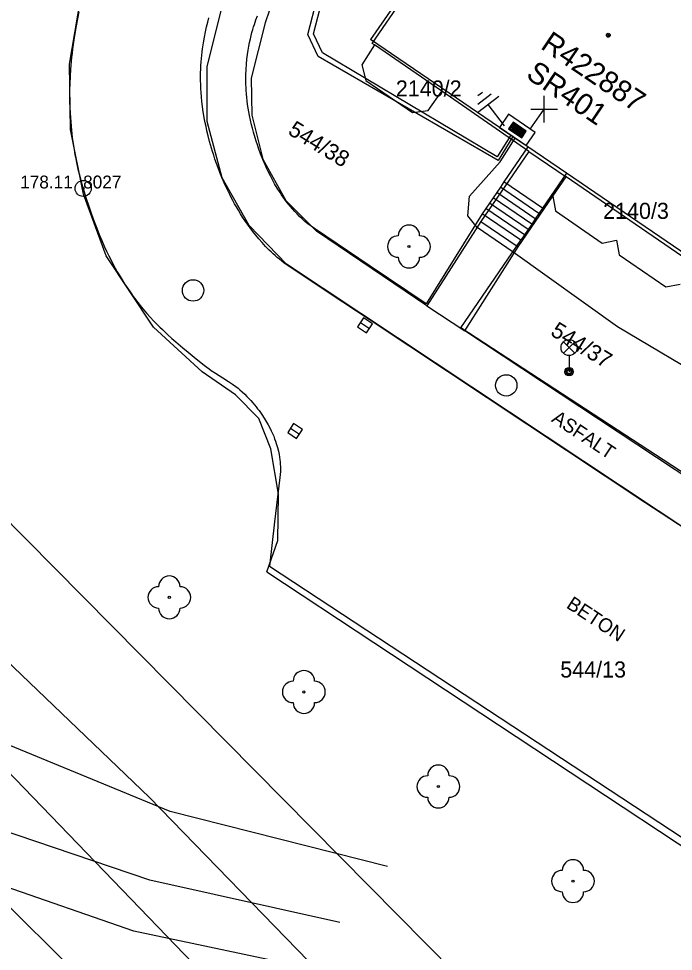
# Model space of a CAD drawing. Extents: x -540150 to -533593, y -1185082 to -1180066.
# Drawn here: x -536630.47 to -536599.93, y -1184549.65 to -1184506.13 of the extents above; entities that cross this region are included whole.
import ezdxf

# ---------------------------------------------------------------- set-up
doc = ezdxf.new("R2010")
doc.units = 0
for name, color, linetype in [('KN_HRAN_K_Ú', 7, 'Continuous'), ('KN_HRAN_PARCEL', 7, 'Continuous'), ('KN_PARC_Č', 7, 'Continuous'), ('KN_VKP_HRAN_', 7, 'Continuous'), ('Vrstva 1', 7, 'Continuous'), ('Vrstva 10', 7, 'Continuous'), ('Vrstva 11', 7, 'Continuous'), ('Vrstva 14', 7, 'Continuous'), ('Vrstva 15', 7, 'Continuous'), ('Vrstva 21', 7, 'Continuous'), ('Vrstva 22', 7, 'Continuous'), ('Vrstva 23', 7, 'Continuous'), ('Vrstva 27', 7, 'Continuous'), ('Vrstva 28', 7, 'Continuous'), ('Vrstva 29', 7, 'Continuous'), ('Vrstva 30', 7, 'Continuous'), ('Vrstva 33', 7, 'Continuous'), ('Vrstva 34', 7, 'Continuous'), ('Vrstva 39', 7, 'Continuous'), ('Vrstva 40', 7, 'Continuous'), ('Vrstva 5', 7, 'Continuous'), ('Vrstva 59', 7, 'Continuous'), ('Vrstva 8', 7, 'Continuous')]:
    doc.layers.add(name, color=color, linetype=linetype)

# ---------------------------------------------------------------- blocks, each defined once
blk = doc.blocks.new('NN800')
at = {"layer": 'Vrstva 1'}
for points in [[(-0.442, 0.442), (0.442, -0.442)], [(-0.442, -0.442), (0.442, 0.442)]]:
    blk.add_lwpolyline(points, dxfattribs=at)
blk = doc.blocks.new('NN620')
at = {"layer": 'Vrstva 8'}
for points in [[(0.752, 0.004), (-0.748, 0.004)], [(-0.748, 0.004), (-0.748, -0.746)], [(0.752, -0.746), (0.752, 0.004)], [(0.368, -0.18), (-0.376, -0.18)], [(-0.376, -0.18), (-0.376, -0.558)], [(0.321, -0.227), (-0.329, -0.227)], [(-0.329, -0.227), (-0.329, -0.51)], [(0.274, -0.274), (-0.281, -0.274)], [(-0.281, -0.274), (-0.281, -0.463)], [(0.227, -0.321), (-0.234, -0.321)], [(-0.234, -0.321), (-0.234, -0.416)], [(-0.234, -0.416), (0.227, -0.416)], [(-0.193, -0.369), (0.185, -0.369)], [(0.227, -0.416), (0.227, -0.321)], [(0.274, -0.463), (0.274, -0.274)], [(0.321, -0.51), (0.321, -0.227)], [(0.368, -0.558), (0.368, -0.18)], [(-0.748, -0.746), (0.752, -0.746)], [(-0.376, -0.558), (0.368, -0.558)], [(-0.329, -0.51), (0.321, -0.51)], [(-0.281, -0.463), (0.274, -0.463)]]:
    blk.add_lwpolyline(points, dxfattribs=at)
blk = doc.blocks.new('NN810')
at = {"layer": 'Vrstva 14'}
for points in [[(0.004, -0.64), (0.004, -1.89)], [(0.629, -1.89), (-0.621, -1.89)], [(0.388, -2.2), (-0.399, -2.2)], [(0.004, -2.515), (-0.124, -2.515)], [(0.137, -2.515), (0.004, -2.515)]]:
    blk.add_lwpolyline(points, dxfattribs=at)

msp = doc.modelspace()

# ---------------------------------------------------------------- linework, layer by layer
at = {"layer": 'KN_HRAN_K_Ú'}
msp.add_line((-536639.212, -1184532.701), (-536586.462, -1184587.411), dxfattribs=at)
at = {"layer": 'KN_HRAN_PARCEL'}
for p, q in [((-536613.972, -1184507.281), (-536607.612, -1184497.971)), ((-536628.102, -1184508.251), (-536627.582, -1184505.221)), ((-536621.682, -1184508.381), (-536620.942, -1184505.441)), ((-536618.532, -1184505.061), (-536618.972, -1184506.331)), ((-536618.972, -1184506.331), (-536619.622, -1184508.911)), ((-536613.862, -1184507.351), (-536614.452, -1184508.281)), ((-536613.862, -1184507.351), (-536613.972, -1184507.281)), ((-536610.732, -1184509.511), (-536613.862, -1184507.351)), ((-536628.052, -1184511.301), (-536628.102, -1184508.251)), ((-536621.682, -1184510.931), (-536621.682, -1184508.381)), ((-536614.452, -1184508.281), (-536614.272, -1184509.011)), ((-536619.622, -1184508.911), (-536619.592, -1184510.631)), ((-536614.272, -1184509.011), (-536612.102, -1184510.511)), ((-536611.362, -1184510.411), (-536610.732, -1184509.511)), ((-536606.672, -1184512.321), (-536610.732, -1184509.511)), ((-536619.592, -1184510.631), (-536619.082, -1184512.691)), ((-536612.102, -1184510.511), (-536611.362, -1184510.411)), ((-536620.982, -1184513.561), (-536621.682, -1184510.931)), ((-536627.452, -1184514.321), (-536628.052, -1184511.301)), ((-536606.672, -1184512.321), (-536608.902, -1184515.601)), ((-536619.082, -1184512.691), (-536618.002, -1184514.611)), ((-536619.712, -1184515.781), (-536620.982, -1184513.561)), ((-536605.542, -1184514.411), (-536604.932, -1184513.511)), ((-536598.992, -1184517.581), (-536604.932, -1184513.511)), ((-536626.382, -1184517.191), (-536627.452, -1184514.321)), ((-536607.172, -1184516.781), (-536605.542, -1184514.411)), ((-536605.542, -1184514.411), (-536605.422, -1184515.101)), ((-536618.002, -1184514.611), (-536616.572, -1184516.051)), ((-536605.422, -1184515.101), (-536603.242, -1184516.601)), ((-536617.972, -1184517.581), (-536619.712, -1184515.781)), ((-536608.902, -1184515.601), (-536611.422, -1184519.521)), ((-536611.422, -1184519.521), (-536616.572, -1184516.051)), ((-536603.242, -1184516.601), (-536602.582, -1184516.471)), ((-536602.582, -1184516.471), (-536602.452, -1184517.141)), ((-536624.182, -1184520.531), (-536626.382, -1184517.191)), ((-536609.652, -1184520.691), (-536607.172, -1184516.781)), ((-536602.452, -1184517.141), (-536600.282, -1184518.641)), ((-536534.952, -1184572.701), (-536617.972, -1184517.581)), ((-536600.282, -1184518.641), (-536599.612, -1184518.511)), ((-536624.372, -1184542.461), (-536648.792, -1184519.081)), ((-536611.422, -1184519.521), (-536609.652, -1184520.691)), ((-536621.912, -1184522.611), (-536624.182, -1184520.531)), ((-536596.442, -1184529.431), (-536609.652, -1184520.691)), ((-536620.352, -1184523.681), (-536621.912, -1184522.611)), ((-536619.262, -1184524.791), (-536620.352, -1184523.681)), ((-536618.712, -1184526.201), (-536619.262, -1184524.791)), ((-536618.352, -1184528.311), (-536618.712, -1184526.201)), ((-536600.442, -1184560.411), (-536633.292, -1184527.221)), ((-536618.372, -1184530.471), (-536618.352, -1184528.311)), ((-536618.892, -1184531.931), (-536618.372, -1184530.471)), ((-536618.892, -1184531.931), (-536593.832, -1184548.501)), ((-536581.362, -1184586.671), (-536624.372, -1184542.461))]:
    msp.add_line(p, q, dxfattribs=at)
at = {"layer": 'KN_VKP_HRAN_'}
for p, q in [((-536606.672, -1184512.321), (-536604.932, -1184513.511)), ((-536608.902, -1184515.601), (-536607.172, -1184516.781))]:
    msp.add_line(p, q, dxfattribs=at)
at = {"layer": 'Vrstva 10'}
for p, q in [((-536601.248, -1184528.698), (-536614.112, -1184520.171)), ((-536588.382, -1184537.223), (-536601.248, -1184528.698)), ((-536618.772, -1184531.671), (-536593.812, -1184548.091))]:
    msp.add_line(p, q, dxfattribs=at)
for points in [[(-536627.665, -1184505.81), (-536627.725, -1184506.138), (-536627.811, -1184506.63), (-536627.892, -1184507.121), (-536627.925, -1184507.333), (-536627.954, -1184507.54), (-536627.98, -1184507.741), (-536628.002, -1184507.936), (-536628.022, -1184508.125), (-536628.038, -1184508.309), (-536628.052, -1184508.488), (-536628.074, -1184508.835), (-536628.088, -1184509.161), (-536628.094, -1184509.468), (-536628.095, -1184509.755), (-536628.091, -1184510.026), (-536628.083, -1184510.279), (-536628.072, -1184510.517), (-536628.058, -1184510.74), (-536628.043, -1184510.949)], [(-536620.986, -1184513.545), (-536621.081, -1184513.31), (-536621.166, -1184513.089), (-536621.242, -1184512.881), (-536621.31, -1184512.685), (-536621.371, -1184512.501), (-536621.425, -1184512.329), (-536621.474, -1184512.167), (-536621.559, -1184511.863), (-536621.628, -1184511.598), (-536621.683, -1184511.366), (-536621.727, -1184511.164), (-536621.764, -1184510.988), (-536621.793, -1184510.834), (-536621.84, -1184510.567), (-536621.87, -1184510.368), (-536621.891, -1184510.22), (-536621.919, -1184509.999), (-536621.942, -1184509.781), (-536621.959, -1184509.582), (-536621.971, -1184509.388), (-536621.978, -1184509.197), (-536621.982, -1184509.011), (-536621.982, -1184508.829), (-536621.979, -1184508.652), (-536621.973, -1184508.479), (-536621.964, -1184508.311), (-536621.953, -1184508.147), (-536621.94, -1184507.988), (-536621.924, -1184507.833), (-536621.907, -1184507.683), (-536621.889, -1184507.538), (-536621.847, -1184507.255), (-536621.801, -1184506.991), (-536621.751, -1184506.743), (-536621.7, -1184506.511), (-536621.647, -1184506.295), (-536621.593, -1184506.092)], [(-536628.043, -1184510.949), (-536628.025, -1184511.145)], [(-536628.025, -1184511.145), (-536628.007, -1184511.329), (-536627.966, -1184511.672), (-536627.924, -1184511.973), (-536627.883, -1184512.235), (-536627.843, -1184512.464), (-536627.805, -1184512.664), (-536627.769, -1184512.839), (-536627.702, -1184513.144), (-536627.647, -1184513.372), (-536627.604, -1184513.542), (-536627.535, -1184513.797), (-536627.462, -1184514.051), (-536627.331, -1184514.478), (-536627.201, -1184514.876), (-536627.074, -1184515.245), (-536626.95, -1184515.589), (-536626.827, -1184515.908), (-536626.708, -1184516.205), (-536626.591, -1184516.48), (-536626.478, -1184516.737), (-536626.368, -1184516.974), (-536626.261, -1184517.196)], [(-536614.112, -1184520.171), (-536615.932, -1184518.966), (-536617.752, -1184517.761), (-536617.869, -1184517.682), (-536617.982, -1184517.601), (-536618.092, -1184517.52), (-536618.199, -1184517.437), (-536618.302, -1184517.353), (-536618.403, -1184517.269), (-536618.501, -1184517.184), (-536618.596, -1184517.099), (-536618.688, -1184517.013), (-536618.777, -1184516.926), (-536618.95, -1184516.752), (-536619.113, -1184516.577), (-536619.266, -1184516.403), (-536619.411, -1184516.229), (-536619.547, -1184516.057), (-536619.676, -1184515.887), (-536619.798, -1184515.718), (-536619.912, -1184515.552), (-536620.02, -1184515.389), (-536620.122, -1184515.229), (-536620.218, -1184515.071), (-536620.309, -1184514.916), (-536620.395, -1184514.765), (-536620.476, -1184514.617), (-536620.552, -1184514.473), (-536620.624, -1184514.331), (-536620.759, -1184514.055), (-536620.879, -1184513.793), (-536620.986, -1184513.545)], [(-536626.261, -1184517.196), (-536626.157, -1184517.401), (-536626.057, -1184517.592), (-536625.961, -1184517.77), (-536625.868, -1184517.936), (-536625.779, -1184518.089), (-536625.694, -1184518.232), (-536625.529, -1184518.498), (-536625.378, -1184518.727), (-536625.242, -1184518.925), (-536625.12, -1184519.097), (-536625.01, -1184519.245), (-536624.911, -1184519.374), (-536624.734, -1184519.596), (-536624.596, -1184519.76), (-536624.491, -1184519.882), (-536624.329, -1184520.063), (-536624.162, -1184520.241), (-536624.021, -1184520.385), (-536623.889, -1184520.517), (-536623.763, -1184520.639), (-536623.526, -1184520.86), (-536623.316, -1184521.049), (-536623.132, -1184521.211), (-536622.805, -1184521.488), (-536622.558, -1184521.692), (-536622.185, -1184521.995), (-536621.809, -1184522.298), (-536621.695, -1184522.387), (-536621.587, -1184522.467), (-536621.484, -1184522.538), (-536621.289, -1184522.668), (-536620.942, -1184522.888), (-536620.681, -1184523.055), (-536620.486, -1184523.187), (-536620.342, -1184523.292), (-536620.235, -1184523.375), (-536620.155, -1184523.44), (-536620.038, -1184523.542), (-536619.922, -1184523.651), (-536619.822, -1184523.752), (-536619.727, -1184523.851), (-536619.637, -1184523.949), (-536619.552, -1184524.046), (-536619.472, -1184524.141), (-536619.395, -1184524.234)], [(-536619.395, -1184524.234), (-536619.323, -1184524.326), (-536619.256, -1184524.416), (-536619.129, -1184524.593), (-536619.017, -1184524.762), (-536618.917, -1184524.923), (-536618.83, -1184525.077), (-536618.752, -1184525.222), (-536618.684, -1184525.36), (-536618.625, -1184525.491), (-536618.572, -1184525.614), (-536618.527, -1184525.731), (-536618.487, -1184525.841), (-536618.452, -1184525.944), (-536618.422, -1184526.042), (-536618.396, -1184526.133), (-536618.353, -1184526.306), (-536618.322, -1184526.458), (-536618.3, -1184526.592), (-536618.284, -1184526.709), (-536618.273, -1184526.811), (-536618.266, -1184526.901), (-536618.259, -1184527.058), (-536618.259, -1184527.177), (-536618.261, -1184527.265), (-536618.269, -1184527.398), (-536618.282, -1184527.531), (-536618.527, -1184529.601), (-536618.772, -1184531.671)]]:
    msp.add_lwpolyline(points, dxfattribs=at)
at = {"layer": 'Vrstva 11'}
for p, q in [((-536606.197, -1184515.218), (-536607.996, -1184513.991)), ((-536606.028, -1184514.97), (-536607.827, -1184513.743)), ((-536606.535, -1184515.714), (-536608.334, -1184514.487)), ((-536606.366, -1184515.466), (-536608.165, -1184514.239)), ((-536606.873, -1184516.21), (-536608.672, -1184514.983)), ((-536606.704, -1184515.962), (-536608.503, -1184514.735)), ((-536608.842, -1184515.231), (-536611.462, -1184519.441)), ((-536607.043, -1184516.458), (-536608.842, -1184515.231)), ((-536609.842, -1184520.561), (-536607.043, -1184516.458)), ((-536596.412, -1184529.311), (-536609.842, -1184520.561))]:
    msp.add_line(p, q, dxfattribs=at)
for points in [[(-536618.89, -1184513.132), (-536618.959, -1184512.979), (-536619.022, -1184512.835), (-536619.079, -1184512.699), (-536619.18, -1184512.442), (-536619.263, -1184512.217), (-536619.332, -1184512.02), (-536619.388, -1184511.847), (-536619.435, -1184511.695), (-536619.512, -1184511.431), (-536619.565, -1184511.234), (-536619.603, -1184511.087), (-536619.655, -1184510.868), (-536619.702, -1184510.651), (-536619.736, -1184510.474), (-536619.766, -1184510.301), (-536619.791, -1184510.131), (-536619.813, -1184509.964), (-536619.83, -1184509.801), (-536619.844, -1184509.641), (-536619.854, -1184509.486), (-536619.862, -1184509.334), (-536619.867, -1184509.186), (-536619.869, -1184509.042), (-536619.869, -1184508.903), (-536619.867, -1184508.767), (-536619.857, -1184508.503), (-536619.84, -1184508.256), (-536619.818, -1184508.023), (-536619.791, -1184507.806), (-536619.761, -1184507.603), (-536619.729, -1184507.413), (-536619.694, -1184507.236), (-536619.658, -1184507.071), (-536619.621, -1184506.917), (-536619.584, -1184506.773), (-536619.547, -1184506.64), (-536619.509, -1184506.516), (-536619.473, -1184506.4), (-536619.398, -1184506.186), (-536619.328, -1184506.001)], [(-536606.712, -1184512.108), (-536607.827, -1184513.743), (-536607.996, -1184513.991), (-536608.165, -1184514.239), (-536608.334, -1184514.487), (-536608.503, -1184514.735), (-536608.672, -1184514.983), (-536608.842, -1184515.231)], [(-536611.462, -1184519.441), (-536614.067, -1184517.681), (-536616.672, -1184515.921), (-536616.827, -1184515.812), (-536616.974, -1184515.7), (-536617.112, -1184515.586), (-536617.242, -1184515.471), (-536617.365, -1184515.356), (-536617.481, -1184515.24), (-536617.591, -1184515.124), (-536617.694, -1184515.009), (-536617.792, -1184514.895), (-536617.884, -1184514.782), (-536617.972, -1184514.67), (-536618.055, -1184514.56), (-536618.133, -1184514.451), (-536618.207, -1184514.344), (-536618.277, -1184514.239), (-536618.408, -1184514.032), (-536618.526, -1184513.833), (-536618.632, -1184513.644), (-536618.727, -1184513.464), (-536618.813, -1184513.293), (-536618.89, -1184513.132)], [(-536604.913, -1184513.335), (-536606.028, -1184514.97), (-536606.197, -1184515.218), (-536606.366, -1184515.466), (-536606.535, -1184515.714), (-536606.704, -1184515.962), (-536606.873, -1184516.21), (-536607.043, -1184516.458)]]:
    msp.add_lwpolyline(points, dxfattribs=at)
at = {"layer": 'Vrstva 14'}
for p, q in [((-536645.912, -1184532.681), (-536624.092, -1184554.311)), ((-536623.405, -1184543.118), (-536636.975, -1184537.548)), ((-536624.355, -1184546.318), (-536638.085, -1184541.688)), ((-536613.255, -1184545.68), (-536623.405, -1184543.118)), ((-536625.095, -1184548.708), (-536639.095, -1184543.848)), ((-536615.48, -1184548.3), (-536624.355, -1184546.318)), ((-536617.235, -1184550.367), (-536625.095, -1184548.708))]:
    msp.add_line(p, q, dxfattribs=at)
at = {"layer": 'Vrstva 21'}
for radius in [0.375, 0.05]:
    msp.add_circle((-536627.462, -1184514.051), radius, dxfattribs=at)
at = {"layer": 'Vrstva 22'}
for centre in [(-536612.262, -1184516.761), (-536623.442, -1184533.131), (-536617.164, -1184537.543), (-536610.887, -1184541.956), (-536604.61, -1184546.369)]:
    msp.add_circle(centre, 0.05, dxfattribs=at)
for centre, start, end in [((-536612.262, -1184516.261), 0, 180), ((-536612.762, -1184516.761), 90, 270), ((-536611.762, -1184516.761), 270, 90), ((-536612.262, -1184517.261), 180, 0), ((-536623.442, -1184532.631), 0, 180), ((-536623.942, -1184533.131), 90, 270), ((-536622.942, -1184533.131), 270, 90), ((-536623.442, -1184533.631), 180, 0), ((-536617.164, -1184537.043), 0, 180), ((-536617.664, -1184537.543), 90, 270), ((-536616.664, -1184537.543), 270, 90), ((-536617.164, -1184538.043), 180, 0), ((-536610.887, -1184541.456), 0, 180), ((-536611.387, -1184541.956), 90, 270), ((-536610.387, -1184541.956), 270, 90), ((-536610.887, -1184542.456), 180, 0), ((-536604.61, -1184545.869), 0, 180), ((-536605.11, -1184546.369), 90, 270), ((-536604.11, -1184546.369), 270, 90), ((-536604.61, -1184546.869), 180, 0)]:
    msp.add_arc(centre, 0.5, start, end, dxfattribs=at)
at = {"layer": 'Vrstva 27'}
for p, q in [((-536614.524, -1184520.304), (-536614.108, -1184520.58)), ((-536617.781, -1184525.234), (-536617.363, -1184525.508))]:
    msp.add_line(p, q, dxfattribs=at)
for points in [[(-536614.663, -1184520.512), (-536614.246, -1184520.789), (-536613.969, -1184520.372), (-536614.386, -1184520.095)], [(-536617.918, -1184525.442), (-536617.501, -1184525.717), (-536617.226, -1184525.3), (-536617.643, -1184525.025)]]:
    msp.add_lwpolyline(points, close=True, dxfattribs=at)
for centre in [(-536622.332, -1184518.811), (-536607.722, -1184523.241)]:
    msp.add_circle(centre, 0.5, dxfattribs=at)
at = {"layer": 'Vrstva 33'}
for p, q in [((-536605.057, -1184521.741), (-536604.527, -1184521.211)), ((-536605.057, -1184521.211), (-536604.527, -1184521.741)), ((-536604.792, -1184521.851), (-536604.792, -1184522.601))]:
    msp.add_line(p, q, dxfattribs=at)
for centre, radius in [((-536604.792, -1184521.476), 0.375), ((-536604.792, -1184522.601), 0.2), ((-536604.792, -1184522.601), 0.145), ((-536604.792, -1184522.601), 0.0876)]:
    msp.add_circle(centre, radius, dxfattribs=at)
at = {"layer": 'Vrstva 39'}
for radius in [0.09, 0.0398]:
    msp.add_circle((-536602.961, -1184506.903), radius, dxfattribs=at)
at = {"layer": 'Vrstva 5'}
for points in [[(-536607.513, -1184511.561), (-536608.144, -1184512.571), (-536616.295, -1184507.723), (-536616.71, -1184506.838), (-536616.295, -1184505.198), (-536612.589, -1184498.648), (-536610.202, -1184496.551), (-536607.912, -1184493.931), (-536603.262, -1184486.591), (-536598.402, -1184479.531), (-536593.092, -1184471.501), (-536585.902, -1184460.931), (-536584.762, -1184460.341), (-536583.302, -1184460.771), (-536579.812, -1184463.182), (-536579.252, -1184463.715), (-536573.146, -1184467.697), (-536573.536, -1184468.248), (-536574.219, -1184468.411), (-536574.303, -1184468.35)], [(-536607.602, -1184497.731), (-536609.562, -1184500.578), (-536610.122, -1184501.391), (-536610.292, -1184501.638), (-536611.744, -1184503.749), (-536611.914, -1184503.996), (-536612.084, -1184504.243), (-536612.255, -1184504.491), (-536614.052, -1184507.101)], [(-536607.409, -1184511.632), (-536608.102, -1184512.741), (-536616.489, -1184507.899), (-536616.974, -1184506.864), (-536616.529, -1184505.104)], [(-536569.082, -1184537.774), (-536575.263, -1184533.558), (-536576.796, -1184532.513), (-536590.102, -1184523.437), (-536591.9, -1184522.211), (-536604.913, -1184513.335), (-536606.712, -1184512.108), (-536614.052, -1184507.101)], [(-536595.072, -1184524.945), (-536602.532, -1184520.501), (-536607.392, -1184517.021), (-536609.072, -1184515.871), (-536609.512, -1184515.331), (-536609.432, -1184514.411), (-536608, -1184512.813), (-536607.306, -1184511.702)]]:
    msp.add_lwpolyline(points, dxfattribs=at)
at = {"layer": 'Vrstva 59'}
msp.add_lwpolyline([(-536606.603, -1184511.289), (-536605.953, -1184510.351)], dxfattribs=at)

# ---------------------------------------------------------------- block references
at = {"layer": 'Vrstva 15', "rotation": -142.69803611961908}
msp.add_blockref('NN810', (-536607.41, -1184511.632), dxfattribs=at)
at = {"layer": 'Vrstva 28', "rotation": 145.91936669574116}
msp.add_blockref('NN620', (-536607.409, -1184511.632), dxfattribs=at)
at = {"layer": 'Vrstva 34', "rotation": 45}
msp.add_blockref('NN800', (-536605.953, -1184510.351), dxfattribs=at)

# ---------------------------------------------------------------- texts
at = {"layer": 'KN_PARC_Č'}
for s, p in [('2140/2', (-536612.872, -1184509.761)), ('2140/3', (-536603.202, -1184515.471)), ('544/13', (-536605.202, -1184536.871))]:
    msp.add_text(s, height=0.75, dxfattribs=at).set_placement(p)
for s, p in [('544/38', (-536617.952, -1184511.491)), ('544/37', (-536605.702, -1184520.871))]:
    msp.add_text(s, height=0.75, rotation=328.5, dxfattribs=at).set_placement(p)
at = {"layer": 'Vrstva 22'}
msp.add_text('178.11 ', height=0.6, dxfattribs=at).set_placement((-536630.399, -1184514.051))
at = {"layer": 'Vrstva 23'}
msp.add_text('8027', height=0.6, dxfattribs=at).set_placement((-536627.462, -1184514.051))
at = {"layer": 'Vrstva 29'}
msp.add_text('R422887', height=1, rotation=325.919, dxfattribs=at).set_placement((-536606.169, -1184507.493))
at = {"layer": 'Vrstva 30'}
msp.add_text('SR401', height=1, rotation=325.919, dxfattribs=at).set_placement((-536606.853, -1184508.861))
at = {"layer": 'Vrstva 40'}
for s, rotation, p in [('ASFALT', 326.4589, (-536605.655, -1184524.905)), ('BETON', 326.661, (-536604.962, -1184533.586))]:
    msp.add_text(s, height=0.65, rotation=rotation, dxfattribs=at).set_placement(p)

doc.saveas('drawing.dxf')
